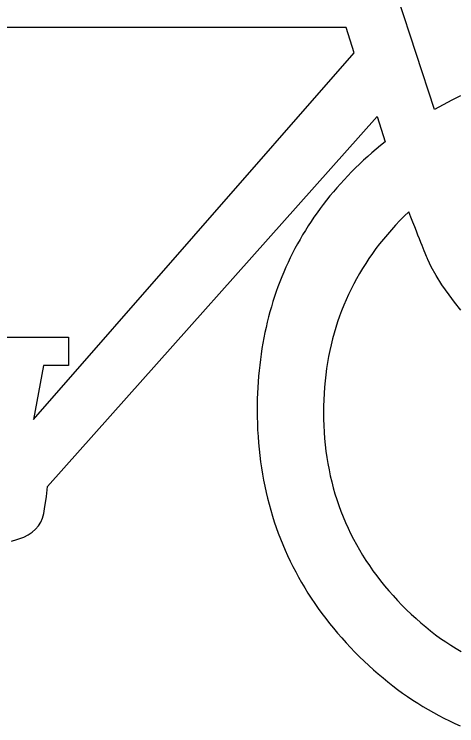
# Model space of a CAD drawing. Extents: x 99999 to 100116, y 99995 to 100013.
# Drawn here: x 100014.3488 to 100014.393, y 100001.7717 to 100001.8428 of the extents above; entities that cross this region are included whole.
import ezdxf

# ---------------------------------------------------------------- set-up
doc = ezdxf.new("R2010")
doc.units = 0
doc.layers.add('TR_SN_ConstructionSigns', color=7, linetype='Continuous')

msp = doc.modelspace()

# ---------------------------------------------------------------- linework, layer by layer
at = {"layer": 'TR_SN_ConstructionSigns'}
for p, q in [((100014.390836, 100001.833251), (100014.382506, 100001.858559)), ((100014.382011, 100001.841432), (100014.335492, 100001.841432)), ((100014.382804, 100001.838903), (100014.382011, 100001.841432)), ((100014.350775, 100001.802283), (100014.382804, 100001.838903)), ((100014.392556, 100001.834175), (100014.391692, 100001.833728)), ((100014.393428, 100001.834594), (100014.392556, 100001.834175)), ((100014.391692, 100001.833728), (100014.390836, 100001.833251)), ((100014.352177, 100001.7956), (100014.385084, 100001.832543)), ((100014.385084, 100001.832543), (100014.385877, 100001.830012)), ((100014.385877, 100001.830012), (100014.385433, 100001.829652)), ((100014.384997, 100001.829287), (100014.384569, 100001.828919)), ((100014.385433, 100001.829652), (100014.384997, 100001.829287)), ((100014.384148, 100001.828546), (100014.383736, 100001.82817)), ((100014.384569, 100001.828919), (100014.384148, 100001.828546)), ((100014.383331, 100001.82779), (100014.382934, 100001.827406)), ((100014.383736, 100001.82817), (100014.383331, 100001.82779)), ((100014.382545, 100001.827018), (100014.382164, 100001.826626)), ((100014.382934, 100001.827406), (100014.382545, 100001.827018)), ((100014.38179, 100001.82623), (100014.381425, 100001.82583)), ((100014.382164, 100001.826626), (100014.38179, 100001.82623)), ((100014.381425, 100001.82583), (100014.381067, 100001.825426)), ((100014.380717, 100001.825018), (100014.380375, 100001.824607)), ((100014.381067, 100001.825426), (100014.380717, 100001.825018)), ((100014.380041, 100001.824191), (100014.379715, 100001.823771)), ((100014.380375, 100001.824607), (100014.380041, 100001.824191)), ((100014.379397, 100001.823348), (100014.379086, 100001.822921)), ((100014.379715, 100001.823771), (100014.379397, 100001.823348)), ((100014.379086, 100001.822921), (100014.378784, 100001.822489)), ((100014.388262, 100001.82303), (100014.387807, 100001.822589)), ((100014.388467, 100001.822501), (100014.388262, 100001.82303)), ((100014.378489, 100001.822054), (100014.378202, 100001.821615)), ((100014.378784, 100001.822489), (100014.378489, 100001.822054)), ((100014.387365, 100001.822143), (100014.386936, 100001.821691)), ((100014.387807, 100001.822589), (100014.387365, 100001.822143)), ((100014.38866, 100001.822004), (100014.388467, 100001.822501)), ((100014.388842, 100001.821537), (100014.38866, 100001.822004)), ((100014.378202, 100001.821615), (100014.377923, 100001.821172)), ((100014.386518, 100001.821234), (100014.386113, 100001.820771)), ((100014.386936, 100001.821691), (100014.386518, 100001.821234)), ((100014.389012, 100001.821101), (100014.388842, 100001.821537)), ((100014.377652, 100001.820725), (100014.377389, 100001.820274)), ((100014.377923, 100001.821172), (100014.377652, 100001.820725)), ((100014.386113, 100001.820771), (100014.385721, 100001.820302)), ((100014.38917, 100001.820695), (100014.389012, 100001.821101)), ((100014.389317, 100001.820321), (100014.38917, 100001.820695)), ((100014.377133, 100001.819819), (100014.376886, 100001.819361)), ((100014.377389, 100001.820274), (100014.377133, 100001.819819)), ((100014.385341, 100001.819828), (100014.384974, 100001.819348)), ((100014.385721, 100001.820302), (100014.385341, 100001.819828)), ((100014.389452, 100001.819978), (100014.389317, 100001.820321)), ((100014.389576, 100001.819665), (100014.389452, 100001.819978)), ((100014.376886, 100001.819361), (100014.376646, 100001.818898)), ((100014.384974, 100001.819348), (100014.384619, 100001.818862)), ((100014.389688, 100001.819383), (100014.389576, 100001.819665)), ((100014.389788, 100001.819132), (100014.389688, 100001.819383)), ((100014.389877, 100001.818912), (100014.389788, 100001.819132)), ((100014.376414, 100001.818431), (100014.37619, 100001.817961)), ((100014.376646, 100001.818898), (100014.376414, 100001.818431)), ((100014.384276, 100001.818371), (100014.383946, 100001.817874)), ((100014.384619, 100001.818862), (100014.384276, 100001.818371)), ((100014.389954, 100001.818722), (100014.389877, 100001.818912)), ((100014.390019, 100001.818564), (100014.389954, 100001.818722)), ((100014.390073, 100001.818436), (100014.390019, 100001.818564)), ((100014.390115, 100001.818339), (100014.390073, 100001.818436)), ((100014.390146, 100001.818273), (100014.390115, 100001.818339)), ((100014.37619, 100001.817961), (100014.375974, 100001.817486)), ((100014.383946, 100001.817874), (100014.383628, 100001.817372)), ((100014.390502, 100001.817521), (100014.390146, 100001.818273)), ((100014.375765, 100001.817008), (100014.375565, 100001.816526)), ((100014.375974, 100001.817486), (100014.375765, 100001.817008)), ((100014.383628, 100001.817372), (100014.383323, 100001.816864)), ((100014.390976, 100001.816679), (100014.390502, 100001.817521)), ((100014.375565, 100001.816526), (100014.375372, 100001.81604)), ((100014.383031, 100001.81635), (100014.38275, 100001.815831)), ((100014.383323, 100001.816864), (100014.383031, 100001.81635)), ((100014.391568, 100001.81575), (100014.390976, 100001.816679)), ((100014.375188, 100001.815549), (100014.375011, 100001.815055)), ((100014.375372, 100001.81604), (100014.375188, 100001.815549)), ((100014.38275, 100001.815831), (100014.382482, 100001.815306)), ((100014.392277, 100001.814731), (100014.391568, 100001.81575)), ((100014.375011, 100001.815055), (100014.374842, 100001.814557)), ((100014.382482, 100001.815306), (100014.382227, 100001.814775)), ((100014.374842, 100001.814557), (100014.374681, 100001.814056)), ((100014.381984, 100001.814239), (100014.381754, 100001.813697)), ((100014.382227, 100001.814775), (100014.381984, 100001.814239)), ((100014.392824, 100001.813992), (100014.392277, 100001.814731)), ((100014.374528, 100001.81355), (100014.374382, 100001.81304)), ((100014.374681, 100001.814056), (100014.374528, 100001.81355)), ((100014.381754, 100001.813697), (100014.381536, 100001.81315)), ((100014.393439, 100001.813191), (100014.392824, 100001.813992)), ((100014.374382, 100001.81304), (100014.374245, 100001.812526)), ((100014.381536, 100001.81315), (100014.38133, 100001.812597)), ((100014.374115, 100001.812009), (100014.373993, 100001.811487)), ((100014.374245, 100001.812526), (100014.374115, 100001.812009)), ((100014.381137, 100001.812038), (100014.380957, 100001.811474)), ((100014.38133, 100001.812597), (100014.381137, 100001.812038)), ((100014.373993, 100001.811487), (100014.373879, 100001.810962)), ((100014.380957, 100001.811474), (100014.380788, 100001.810904)), ((100014.346699, 100001.81052), (100014.354258, 100001.81052)), ((100014.354258, 100001.81052), (100014.354258, 100001.807665)), ((100014.373879, 100001.810962), (100014.373773, 100001.810432)), ((100014.380788, 100001.810904), (100014.380633, 100001.810329)), ((100014.373675, 100001.809899), (100014.373584, 100001.809362)), ((100014.373773, 100001.810432), (100014.373675, 100001.809899)), ((100014.380633, 100001.810329), (100014.380489, 100001.809747)), ((100014.373584, 100001.809362), (100014.373502, 100001.808821)), ((100014.380359, 100001.809161), (100014.38024, 100001.808568)), ((100014.380489, 100001.809747), (100014.380359, 100001.809161)), ((100014.373502, 100001.808821), (100014.373427, 100001.808276)), ((100014.38024, 100001.808568), (100014.380134, 100001.80797)), ((100014.37336, 100001.807727), (100014.373301, 100001.807174)), ((100014.373427, 100001.808276), (100014.37336, 100001.807727)), ((100014.380134, 100001.80797), (100014.380041, 100001.807367)), ((100014.35177, 100001.807665), (100014.350775, 100001.802283)), ((100014.354258, 100001.807665), (100014.35177, 100001.807665)), ((100014.373301, 100001.807174), (100014.37325, 100001.806617)), ((100014.380041, 100001.807367), (100014.37996, 100001.806758)), ((100014.37325, 100001.806617), (100014.373207, 100001.806056)), ((100014.37996, 100001.806758), (100014.379892, 100001.806143)), ((100014.373207, 100001.806056), (100014.373172, 100001.805491)), ((100014.379892, 100001.806143), (100014.379836, 100001.805522)), ((100014.373144, 100001.804923), (100014.373124, 100001.80435)), ((100014.373172, 100001.805491), (100014.373144, 100001.804923)), ((100014.379792, 100001.804896), (100014.379761, 100001.804264)), ((100014.379836, 100001.805522), (100014.379792, 100001.804896)), ((100014.373124, 100001.80435), (100014.373113, 100001.803774)), ((100014.379761, 100001.804264), (100014.379742, 100001.803627)), ((100014.373113, 100001.803774), (100014.373109, 100001.803193)), ((100014.379742, 100001.803627), (100014.379736, 100001.802984)), ((100014.373109, 100001.803193), (100014.373114, 100001.802536)), ((100014.379736, 100001.802984), (100014.379743, 100001.802326)), ((100014.373114, 100001.802536), (100014.37313, 100001.801884)), ((100014.379743, 100001.802326), (100014.379763, 100001.801673)), ((100014.37313, 100001.801884), (100014.373156, 100001.801237)), ((100014.379763, 100001.801673), (100014.379797, 100001.801026)), ((100014.373156, 100001.801237), (100014.373193, 100001.800594)), ((100014.373193, 100001.800594), (100014.373241, 100001.799955)), ((100014.379797, 100001.801026), (100014.379844, 100001.800385)), ((100014.373241, 100001.799955), (100014.373299, 100001.799321)), ((100014.379844, 100001.800385), (100014.379905, 100001.799749)), ((100014.373299, 100001.799321), (100014.373368, 100001.798692)), ((100014.379905, 100001.799749), (100014.37998, 100001.799119)), ((100014.373368, 100001.798692), (100014.373447, 100001.798067)), ((100014.37998, 100001.799119), (100014.380068, 100001.798494)), ((100014.380068, 100001.798494), (100014.38017, 100001.797875)), ((100014.373447, 100001.798067), (100014.373537, 100001.797446)), ((100014.38017, 100001.797875), (100014.380285, 100001.797262)), ((100014.373537, 100001.797446), (100014.373637, 100001.79683)), ((100014.380285, 100001.797262), (100014.380414, 100001.796654)), ((100014.373637, 100001.79683), (100014.373748, 100001.796219)), ((100014.380414, 100001.796654), (100014.380556, 100001.796052)), ((100014.352053, 100001.794588), (100014.352177, 100001.7956)), ((100014.373748, 100001.796219), (100014.373869, 100001.795612)), ((100014.373869, 100001.795612), (100014.374001, 100001.79501)), ((100014.380556, 100001.796052), (100014.380712, 100001.795455)), ((100014.374001, 100001.79501), (100014.374144, 100001.794413)), ((100014.380712, 100001.795455), (100014.380881, 100001.794865)), ((100014.351879, 100001.793374), (100014.352053, 100001.794588)), ((100014.374144, 100001.794413), (100014.374297, 100001.793819)), ((100014.380881, 100001.794865), (100014.381064, 100001.794279)), ((100014.381064, 100001.794279), (100014.381261, 100001.793699)), ((100014.374297, 100001.793819), (100014.374461, 100001.793231)), ((100014.381261, 100001.793699), (100014.381471, 100001.793125)), ((100014.351675, 100001.792437), (100014.351803, 100001.792886)), ((100014.351803, 100001.792886), (100014.351879, 100001.793374)), ((100014.374461, 100001.793231), (100014.374635, 100001.792647)), ((100014.381471, 100001.793125), (100014.381695, 100001.792557)), ((100014.351494, 100001.792026), (100014.351675, 100001.792437)), ((100014.374635, 100001.792647), (100014.37482, 100001.792067)), ((100014.37482, 100001.792067), (100014.375015, 100001.791492)), ((100014.381695, 100001.792557), (100014.381932, 100001.791994)), ((100014.350973, 100001.791317), (100014.35126, 100001.791653)), ((100014.35126, 100001.791653), (100014.351494, 100001.792026)), ((100014.375015, 100001.791492), (100014.375221, 100001.790922)), ((100014.381932, 100001.791994), (100014.382183, 100001.791436)), ((100014.382183, 100001.791436), (100014.382447, 100001.790885)), ((100014.349798, 100001.790539), (100014.350243, 100001.790761)), ((100014.350243, 100001.790761), (100014.350634, 100001.79102)), ((100014.350634, 100001.79102), (100014.350973, 100001.791317)), ((100014.375221, 100001.790922), (100014.375438, 100001.790356)), ((100014.382447, 100001.790885), (100014.382725, 100001.790339)), ((100014.348564, 100001.790134), (100014.349093, 100001.790303)), ((100014.349093, 100001.790303), (100014.349798, 100001.790539)), ((100014.375438, 100001.790356), (100014.375665, 100001.789795)), ((100014.382725, 100001.790339), (100014.383016, 100001.789798)), ((100014.375665, 100001.789795), (100014.375902, 100001.789238)), ((100014.375902, 100001.789238), (100014.376151, 100001.788686)), ((100014.383016, 100001.789798), (100014.383321, 100001.789263)), ((100014.383321, 100001.789263), (100014.38364, 100001.788734)), ((100014.376151, 100001.788686), (100014.376409, 100001.788138)), ((100014.38364, 100001.788734), (100014.383972, 100001.78821)), ((100014.376409, 100001.788138), (100014.376679, 100001.787595)), ((100014.383972, 100001.78821), (100014.384318, 100001.787692)), ((100014.376679, 100001.787595), (100014.376958, 100001.787056)), ((100014.384318, 100001.787692), (100014.384677, 100001.787179)), ((100014.384677, 100001.787179), (100014.38505, 100001.786673)), ((100014.376958, 100001.787056), (100014.377249, 100001.786522)), ((100014.377249, 100001.786522), (100014.37755, 100001.785993)), ((100014.38505, 100001.786673), (100014.385436, 100001.786171)), ((100014.37755, 100001.785993), (100014.377862, 100001.785468)), ((100014.385436, 100001.786171), (100014.385836, 100001.785676)), ((100014.385836, 100001.785676), (100014.386249, 100001.785185)), ((100014.377862, 100001.785468), (100014.378184, 100001.784947)), ((100014.378184, 100001.784947), (100014.378516, 100001.784431)), ((100014.386249, 100001.785185), (100014.386676, 100001.784701)), ((100014.378516, 100001.784431), (100014.37886, 100001.78392)), ((100014.386676, 100001.784701), (100014.387117, 100001.784222)), ((100014.37886, 100001.78392), (100014.379213, 100001.783413)), ((100014.387117, 100001.784222), (100014.387571, 100001.783749)), ((100014.387571, 100001.783749), (100014.388035, 100001.783285)), ((100014.379213, 100001.783413), (100014.379578, 100001.782911)), ((100014.379578, 100001.782911), (100014.379953, 100001.782413)), ((100014.388035, 100001.783285), (100014.388504, 100001.782836)), ((100014.388504, 100001.782836), (100014.388978, 100001.7824)), ((100014.379953, 100001.782413), (100014.380338, 100001.78192)), ((100014.388978, 100001.7824), (100014.389459, 100001.781978)), ((100014.380338, 100001.78192), (100014.380734, 100001.781431)), ((100014.380734, 100001.781431), (100014.381141, 100001.780947)), ((100014.389459, 100001.781978), (100014.389944, 100001.781569)), ((100014.389944, 100001.781569), (100014.390435, 100001.781175)), ((100014.381141, 100001.780947), (100014.381558, 100001.780468)), ((100014.390435, 100001.781175), (100014.390932, 100001.780795)), ((100014.390932, 100001.780795), (100014.391434, 100001.780428)), ((100014.381558, 100001.780468), (100014.381986, 100001.779993)), ((100014.381986, 100001.779993), (100014.382424, 100001.779522)), ((100014.391434, 100001.780428), (100014.391941, 100001.780075)), ((100014.391941, 100001.780075), (100014.392455, 100001.779736)), ((100014.382424, 100001.779522), (100014.382873, 100001.779056)), ((100014.392455, 100001.779736), (100014.392973, 100001.779411)), ((100014.392973, 100001.779411), (100014.393497, 100001.779099)), ((100014.382873, 100001.779056), (100014.383329, 100001.778598)), ((100014.383329, 100001.778598), (100014.38379, 100001.778151)), ((100014.38379, 100001.778151), (100014.384255, 100001.777714)), ((100014.384255, 100001.777714), (100014.384725, 100001.777288)), ((100014.384725, 100001.777288), (100014.385199, 100001.776873)), ((100014.385199, 100001.776873), (100014.385678, 100001.776468)), ((100014.385678, 100001.776468), (100014.386161, 100001.776075)), ((100014.386161, 100001.776075), (100014.386649, 100001.775692)), ((100014.386649, 100001.775692), (100014.387141, 100001.77532)), ((100014.387141, 100001.77532), (100014.387637, 100001.774959)), ((100014.387637, 100001.774959), (100014.388138, 100001.774608)), ((100014.388138, 100001.774608), (100014.388643, 100001.774269)), ((100014.388643, 100001.774269), (100014.389153, 100001.77394)), ((100014.389153, 100001.77394), (100014.389667, 100001.773622)), ((100014.389667, 100001.773622), (100014.390186, 100001.773314)), ((100014.390186, 100001.773314), (100014.390709, 100001.773018)), ((100014.390709, 100001.773018), (100014.391237, 100001.772732)), ((100014.391237, 100001.772732), (100014.391769, 100001.772457)), ((100014.391769, 100001.772457), (100014.392305, 100001.772193)), ((100014.392305, 100001.772193), (100014.392846, 100001.77194)), ((100014.392846, 100001.77194), (100014.393391, 100001.771697))]:
    msp.add_line(p, q, dxfattribs=at)

doc.saveas('drawing.dxf')
